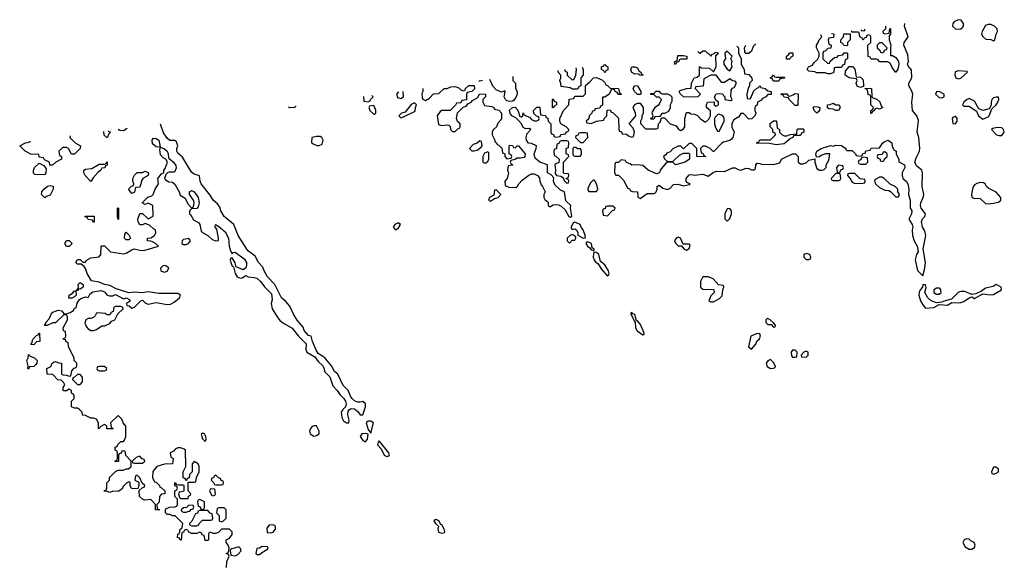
# Model space of a CAD drawing. Header units: inches. Extents: x 2601469 to 2753575, y 449403 to 582909.
# Tile 308 of 350: x 2681066 to 2688309, y 542483 to 546497. Entities that reach past the tile are written whole.
import ezdxf

# ---------------------------------------------------------------- set-up
doc = ezdxf.new("R2010")
doc.units = ezdxf.units.IN
doc.header["$MEASUREMENT"] = 0
doc.layers.add('C6584', color=7, linetype='Continuous')

msp = doc.modelspace()

# ---------------------------------------------------------------- linework, layer by layer
at = {"layer": 'C6584', "color": 4, "elevation": 8}
for points in [[(2686342.3, 546301.7), (2686354, 546290), (2686354, 546250), (2686372, 546210), (2686372, 546170), (2686394, 546130), (2686398, 546098), (2686430, 546094), (2686452.7, 546067.3), (2686454, 546050), (2686434, 546030), (2686434, 546010), (2686425.4, 545994.6), (2686414, 545950), (2686418, 545918), (2686430, 545914), (2686442, 545918), (2686467.3, 545972.7), (2686487.3, 545992.7), (2686502, 545998), (2686510, 546014), (2686518, 545998), (2686550, 545992), (2686570, 545974), (2686594, 545970), (2686592.7, 545947.3), (2686570, 545946), (2686554, 545930), (2686530, 545918), (2686516.9, 545903.1), (2686494, 545890), (2686491.6, 545868.4), (2686478, 545862), (2686474, 545850), (2686474, 545830), (2686482, 545810), (2686474, 545790), (2686452.7, 545767.3), (2686430, 545766), (2686390, 545806), (2686370, 545806), (2686356.9, 545783.1), (2686319.6, 545760.4), (2686305.4, 545734.6), (2686305.4, 545705.4), (2686322, 545670), (2686311.3, 545630), (2686302, 545618), (2686290, 545608.7), (2686243.6, 545596.4), (2686231.6, 545588.4), (2686171.6, 545528.4), (2686168, 545528), (2686146, 545550), (2686110, 545566), (2686090, 545566), (2686074, 545550), (2686078, 545518), (2686090, 545514), (2686098, 545498), (2686111.6, 545491.6), (2686110, 545488), (2686046, 545490), (2686046, 545550), (2686010, 545586), (2685990, 545586), (2685950, 545546), (2685930, 545566), (2685910, 545566), (2685870, 545548), (2685850, 545526), (2685825.4, 545514.6), (2685818, 545502), (2685802, 545490), (2685810, 545474), (2685830, 545454), (2685870, 545454), (2685920.4, 545499.6), (2685950, 545514), (2685990, 545514), (2685994, 545510), (2685994, 545470), (2685962, 545450), (2685890, 545429.3), (2685870, 545448), (2685830, 545448.7), (2685818, 545442), (2685778, 545390), (2685771.3, 545370), (2685750, 545362), (2685690, 545389), (2685650, 545424), (2685611, 545429), (2685570, 545426), (2685556.4, 545436.4), (2685530, 545446), (2685522, 545462), (2685490, 545466), (2685470, 545446), (2685450, 545446), (2685443.6, 545436.4), (2685442, 545370), (2685450, 545354), (2685470, 545354), (2685510, 545314), (2685538, 545258), (2685552, 545252), (2685558, 545238), (2685572.7, 545232.7), (2685610.7, 545230.7), (2685612.7, 545192.7), (2685630, 545182), (2685682, 545218), (2685730, 545218), (2685738, 545222), (2685749, 545231), (2685755.3, 545250), (2685755.3, 545270), (2685770, 545278.8), (2685798, 545258), (2685830, 545246.8), (2685850, 545257.3), (2685875.1, 545284.9), (2685908.1, 545288.1), (2685950, 545276), (2685990, 545284.7), (2685998, 545290), (2685978, 545298), (2685968.7, 545310), (2685969.3, 545330), (2685990, 545355.5), (2686010, 545359.3), (2686030, 545352.2), (2686090, 545360.4), (2686130, 545346.8), (2686166.5, 545373.5), (2686190, 545383), (2686250, 545381), (2686310, 545407.7), (2686330, 545406.8), (2686350, 545394.8), (2686370, 545390.7), (2686410, 545404.7), (2686430, 545402), (2686450, 545392), (2686467.3, 545392.7), (2686478, 545402), (2686480.9, 545430), (2686490, 545440.7), (2686510, 545439.1), (2686530.6, 545430.6), (2686590, 545434.8), (2686610, 545431), (2686656.4, 545443.6), (2686670, 545470.6), (2686750, 545510.3), (2686771.5, 545511.5), (2686793.4, 545490), (2686791.3, 545450), (2686810, 545436), (2686830, 545436), (2686850, 545444.7), (2686870, 545464.7), (2686914, 545474), (2686916, 545450), (2686930, 545402), (2686950, 545391.3), (2686970, 545391), (2686984, 545396), (2686998, 545410), (2686998, 545430), (2687017.2, 545462.8), (2687026, 545510), (2686994, 545510), (2686962, 545498), (2686950, 545488), (2686926, 545486), (2686921.2, 545510), (2686929.4, 545530), (2686962, 545550), (2687030, 545570.4), (2687050, 545566.8), (2687070, 545574), (2687110, 545570.4), (2687142, 545550), (2687142, 545542), (2687150, 545534), (2687190, 545534), (2687214, 545510), (2687218, 545498), (2687250, 545494), (2687262, 545498), (2687268.4, 545511.6), (2687286, 545514), (2687290, 545532), (2687322, 545538), (2687328.4, 545551.6), (2687390, 545554), (2687415.3, 545590), (2687430, 545601), (2687454, 545610), (2687482, 545590), (2687483.6, 545563.6), (2687498, 545538), (2687514, 545530), (2687514, 545510), (2687532, 545468), (2687532, 545452), (2687574, 545430), (2687578, 545418), (2687578, 545410), (2687558, 545370), (2687558, 545350), (2687562, 545330), (2687590, 545306), (2687598, 545290), (2687607.3, 545250), (2687604.7, 545210), (2687617.3, 545170), (2687616.3, 545110), (2687628, 545090), (2687624.9, 545070), (2687606, 545030), (2687630.6, 544990), (2687635.5, 544970), (2687630.5, 544950), (2687633, 544910), (2687644.9, 544870), (2687668.4, 544830), (2687674, 544790), (2687663, 544770), (2687654, 544730), (2687670, 544652), (2687710, 544612), (2687725.1, 544670), (2687729.6, 544710), (2687712.5, 544812.5), (2687732, 544910), (2687723.9, 544943.9), (2687707, 544970), (2687699.5, 545010), (2687707.5, 545032.5), (2687724, 545050), (2687729.2, 545070), (2687698, 545110), (2687692, 545130), (2687694, 545150), (2687712.7, 545190), (2687716, 545210), (2687704.5, 545270), (2687706, 545370), (2687701.2, 545390), (2687662.8, 545422.8), (2687651.2, 545450), (2687659.7, 545480.2), (2687685.1, 545530), (2687687.8, 545550), (2687680.9, 545630), (2687667.6, 545670), (2687676.5, 545756.5), (2687666, 545790), (2687632.3, 545830), (2687629.6, 545890), (2687636, 545950), (2687629, 545971), (2687606, 546010), (2687606.3, 546030), (2687627.8, 546070), (2687625.2, 546125.2), (2687618, 546138), (2687610, 546142), (2687597.2, 546170), (2687602.7, 546190), (2687598, 546238), (2687569.6, 546310), (2687572.7, 546330), (2687602, 546370), (2687575.1, 546450), (2687577.1, 546468.3)], [(2687037.9, 546395.5), (2687050, 546394), (2687054, 546390), (2687052.7, 546367.3), (2687018, 546362), (2687014, 546350), (2687018, 546318), (2687034, 546310), (2687032.7, 546287.3), (2687010, 546286), (2686990, 546266), (2686978, 546262), (2686974, 546250), (2686974, 546210), (2687010, 546174)], [(2687434, 546449), (2687434, 546430), (2687414, 546410), (2687418, 546398), (2687430, 546394), (2687462, 546398), (2687466, 546430), (2687470, 546434), (2687472, 546430), (2687471.3, 546391.3), (2687462, 546378), (2687462, 546350), (2687474.8, 546310), (2687471, 546290), (2687472.7, 546232.7), (2687487.3, 546232.7), (2687510, 546218.8), (2687530.5, 546190), (2687534, 546170), (2687526.4, 546133.6), (2687511.3, 546110), (2687508, 546110), (2687484.7, 546144.7), (2687470, 546178), (2687450, 546186), (2687390, 546186), (2687382, 546202), (2687370, 546206), (2687330, 546206), (2687322, 546222), (2687307.3, 546227.3), (2687306, 546310), (2687326, 546330), (2687326, 546370), (2687322, 546382), (2687310, 546386), (2687298, 546382), (2687292.7, 546367.3), (2687278, 546362), (2687270, 546346), (2687262, 546362), (2687246, 546370), (2687242, 546402), (2687230, 546406), (2687186, 546406), (2687186, 546415.5)], [(2687255.5, 546424.9), (2687258, 546418), (2687270, 546414), (2687282, 546418), (2687283.3, 546428.6)], [(2686481.7, 546320.5), (2686461, 546299), (2686450, 546266), (2686430, 546248), (2686408.4, 546248.4), (2686400.4, 546260.4), (2686398, 546290), (2686406.4, 546310.3)], [(2687010, 546174), (2687022, 546178), (2687027.3, 546192.7), (2687060.4, 546219.6), (2687078, 546222), (2687090, 546234), (2687122, 546238), (2687130, 546254), (2687150, 546254), (2687154, 546250), (2687154, 546210), (2687138, 546202), (2687132.7, 546167.3), (2687118, 546162), (2687110, 546146), (2687070, 546146), (2687058, 546142), (2687054, 546110), (2687050, 546106), (2687030, 546098), (2687010, 546098), (2686990, 546106), (2686930, 546106), (2686914.6, 546114.6), (2686870, 546118), (2686858, 546130), (2686869, 546151), (2686897.2, 546162.8), (2686910, 546182), (2686934.6, 546205.4), (2686948, 546230), (2686948, 546250), (2686926, 546290), (2686926, 546310), (2686936.4, 546323.6), (2686946, 546350), (2686966, 546370), (2686962, 546382), (2686956.9, 546384.6)], [(2684032, 545990), (2684032, 545970), (2684024.7, 545955.3), (2684025.4, 545925.4), (2684031.6, 545911.6), (2684050, 545902), (2684080.4, 545919.6), (2684109, 545951), (2684150, 545954), (2684188.4, 545991.6), (2684210, 545992), (2684236.4, 546003.6), (2684270, 546004.7), (2684295.3, 545995.3), (2684310, 545982), (2684330, 545974), (2684342, 545978), (2684346, 545990), (2684370, 546012), (2684410, 546014), (2684412.7, 545987.3), (2684391.6, 545968.4), (2684358, 545962), (2684352.7, 545947.3), (2684352.7, 545907.3), (2684318, 545902), (2684310, 545886), (2684278, 545882), (2684272.7, 545867.3), (2684231.6, 545828.4), (2684171.1, 545828.9), (2684158, 545822), (2684138, 545790), (2684146, 545726), (2684170, 545718), (2684210, 545724.7), (2684222, 545722), (2684232, 545712), (2684234, 545690), (2684250, 545674), (2684270, 545674), (2684290, 545694), (2684302, 545698), (2684306, 545710), (2684306, 545730), (2684287.3, 545747.3), (2684278, 545770), (2684287.3, 545812.7), (2684327.3, 545852.7), (2684350, 545862), (2684362, 545878), (2684386, 545890), (2684396.4, 545903.6), (2684435.3, 545924.7), (2684448, 545952), (2684492, 545950), (2684492, 545930), (2684472, 545910), (2684472, 545890), (2684485.4, 545865.4), (2684539.6, 545859.6), (2684554, 545850), (2684558, 545838), (2684590, 545832), (2684611, 545810), (2684610, 545766), (2684583.6, 545736.4), (2684574, 545710), (2684550, 545686), (2684542, 545670), (2684542, 545650), (2684562, 545610), (2684562, 545602), (2684574, 545590), (2684578, 545578), (2684590, 545574), (2684612.7, 545552.7), (2684618, 545518), (2684634, 545510), (2684634, 545490), (2684650, 545474), (2684682, 545478), (2684686, 545490), (2684682, 545502), (2684666, 545510), (2684666, 545570), (2684670, 545574), (2684690, 545572), (2684698, 545558), (2684710, 545554), (2684726, 545570), (2684734, 545570), (2684784.7, 545510), (2684782, 545490), (2684776, 545484), (2684750, 545478), (2684722, 545478), (2684710, 545468), (2684678, 545462), (2684674, 545450), (2684678, 545438), (2684694, 545430), (2684690, 545426), (2684658, 545422), (2684654, 545390), (2684662, 545370), (2684652, 545330), (2684634, 545310), (2684638, 545278), (2684664.7, 545264.7), (2684716.4, 545263.6), (2684728.4, 545271.6), (2684738, 545290), (2684763.1, 545316.9), (2684810, 545354), (2684830, 545362), (2684850, 545362), (2684874, 545350), (2684890, 545334), (2684891.3, 545310), (2684901, 545281), (2684912, 545270), (2684932, 545230), (2684922, 545210), (2684922, 545190), (2684930, 545174), (2684954, 545154), (2684954, 545130), (2684962, 545122), (2684970, 545122), (2684990, 545134), (2685010, 545138), (2685030, 545136), (2685050, 545126), (2685077.3, 545097.3), (2685104.7, 545050), (2685115.3, 545044.7), (2685127.3, 545052.7), (2685117.2, 545110), (2685119, 545130), (2685083.3, 545163.3), (2685074, 545230), (2685044, 545244), (2685002, 545282), (2684993.6, 545310), (2684994, 545334), (2684975.5, 545355.5), (2684949.2, 545370), (2684948.7, 545430), (2684893.2, 545450), (2684858, 545478), (2684849.2, 545510), (2684865.2, 545550), (2684868, 545570), (2684830, 545586.6), (2684809.6, 545589.6), (2684794, 545610), (2684791.8, 545630), (2684799, 545661), (2684826, 545690), (2684816.4, 545696.4), (2684790, 545695.3), (2684770, 545704), (2684758, 545730), (2684735.3, 545755.3), (2684714.6, 545774.6), (2684685.2, 545790), (2684673.2, 545810), (2684670, 545831.3), (2684690, 545852), (2684710, 545854), (2684731.3, 545831.3), (2684744.7, 545784.7), (2684756.4, 545783.6), (2684766, 545790), (2684770, 545812), (2684778, 545798), (2684818, 545778), (2684830, 545762), (2684850, 545754), (2684870, 545754), (2684882, 545758), (2684886, 545770), (2684882, 545782), (2684867.3, 545787.3), (2684847.3, 545807.3), (2684846, 545830), (2684870, 545854), (2684892.7, 545852.7), (2684898, 545798), (2684932.7, 545792.7), (2684938, 545778), (2684951.6, 545771.6), (2684954, 545750), (2684974, 545730), (2684974, 545670), (2684978, 545658), (2684992.7, 545652.7), (2684998, 545638), (2685010, 545634), (2685042, 545638), (2685047.3, 545652.7), (2685082, 545658), (2685086, 545670), (2685102, 545678), (2685106, 545690), (2685086, 545710), (2685046, 545730), (2685038, 545750), (2685038, 545770), (2685066, 545830), (2685106, 545870), (2685107.3, 545912.7), (2685142, 545918), (2685150, 545934), (2685210, 545934), (2685227.3, 545952.7), (2685227.3, 546012.7), (2685260.4, 546039.6), (2685286, 546070), (2685308.4, 546071.6), (2685352.7, 546052.7), (2685372.7, 546032.7), (2685378, 546018), (2685390, 546014), (2685410, 545994), (2685470, 545992), (2685478, 545958), (2685492, 545950), (2685490, 545946), (2685470, 545948), (2685462, 545962), (2685446, 545970), (2685442, 545982), (2685430, 545986), (2685418, 545982), (2685402, 545950), (2685370, 545928), (2685354, 545926), (2685352.7, 545867.3), (2685338, 545862), (2685332.7, 545847.3), (2685298, 545842), (2685294, 545830), (2685278, 545822), (2685274, 545810), (2685254, 545790), (2685252.7, 545767.3), (2685234, 545750), (2685238, 545738), (2685270, 545734), (2685308.4, 545751.6), (2685362, 545758), (2685366, 545770), (2685386, 545790), (2685387.3, 545832.7), (2685410, 545834), (2685418, 545818), (2685430, 545814), (2685471.6, 545771.6), (2685474, 545690), (2685478, 545678), (2685492.7, 545672.7), (2685498, 545658), (2685530, 545654), (2685543.6, 545643.6), (2685570, 545634), (2685582, 545638), (2685588, 545670), (2685578, 545698), (2685548, 545730), (2685598, 545790), (2685595.3, 545810), (2685579, 545850), (2685590, 545874), (2685610, 545882), (2685630, 545882), (2685652, 545850), (2685652, 545808), (2685642, 545790), (2685642, 545770), (2685632, 545750), (2685632.7, 545732.7), (2685670, 545694), (2685750, 545694), (2685762, 545698), (2685766, 545730), (2685776.4, 545743.6), (2685786, 545774), (2685810, 545774), (2685851.6, 545731.6), (2685896, 545716), (2685910, 545694), (2685930, 545682), (2685950, 545694), (2685958, 545710), (2685958, 545770), (2685970, 545814), (2685990, 545814), (2686003.6, 545803.6), (2686030, 545802), (2686051.3, 545791.3), (2686072, 545770), (2686106.4, 545746.4), (2686114, 545746), (2686134.6, 545765.4), (2686148, 545790), (2686147.3, 545827.3), (2686118, 545850), (2686118, 545870), (2686126, 545890), (2686174, 545894), (2686174, 545870), (2686190, 545862), (2686206, 545870), (2686206, 545890), (2686186, 545906), (2686178, 545930), (2686188, 545952), (2686210, 545954), (2686232.7, 545952.7), (2686254, 545930), (2686254, 545910), (2686298, 545902), (2686306, 545910), (2686298, 545930), (2686300.4, 545979.6), (2686310, 545994), (2686322, 545998), (2686338, 546030), (2686330, 546046), (2686310, 546048), (2686290, 546062), (2686250, 546035.3), (2686230, 546035.3), (2686190, 546088), (2686150, 546088), (2686098, 546062), (2686092.7, 546007.3), (2686038, 546002), (2686034, 545990), (2686074, 545950), (2686054, 545930), (2686030, 545926), (2685948.9, 545928.9), (2685926, 545950), (2685918, 545970), (2685924, 545976), (2685970, 545991.3), (2686006, 545994), (2686008, 546030), (2686028, 546070), (2686050, 546074), (2686066, 546090), (2686067.3, 546152.7), (2686082, 546142), (2686139.6, 546139.6), (2686170, 546114), (2686188, 546150), (2686186, 546234), (2686206, 546250), (2686190, 546255.3), (2686174, 546250), (2686174, 546246), (2686158, 546242), (2686150, 546226), (2686142, 546242), (2686127.3, 546247.3), (2686110, 546266), (2686090, 546266), (2686071.6, 546248.4), (2686068.4, 546248.4), (2686055.5, 546263)], [(2685370, 546106), (2685362, 546122), (2685346, 546130), (2685346, 546150), (2685362, 546158), (2685368.1, 546170.2)], [(2685371.7, 546170.7), (2685378, 546158), (2685392, 546150), (2685391.3, 546128.7), (2685378, 546122), (2685370, 546106)], [(2685130, 545986), (2685116.4, 545996.4), (2685050, 546006), (2685047.3, 546027.3), (2685038, 546050), (2685046, 546070), (2685046, 546090), (2685026, 546110), (2685026, 546124)], [(2685074.2, 546130.6), (2685074, 546130), (2685078, 546118), (2685094, 546110), (2685094, 546090), (2685130, 546054), (2685142, 546058), (2685158, 546090), (2685162, 546130), (2685159.4, 546142.1)], [(2685203, 546147.9), (2685212, 546130), (2685211.6, 546088.4), (2685194, 546070), (2685194, 546010), (2685178, 546002), (2685170, 545986), (2685130, 545986)], [(2684450, 546044), (2684442.6, 546045.3)], [(2684470, 546049), (2684450, 546044)], [(2684694, 546079.3), (2684694, 546050), (2684714, 546030), (2684712, 545990), (2684724.7, 545970), (2684724.7, 545950), (2684715.3, 545924.7), (2684698, 545902), (2684690, 545898), (2684670, 545895.3), (2684650, 545901.2), (2684639, 545910), (2684628.7, 545930), (2684638, 545970), (2684633.6, 545973.6), (2684610, 545964), (2684570, 545981.2), (2684547, 546007), (2684524.2, 546056.3)], [(2683851.9, 545965.6), (2683838, 545950), (2683845.4, 545925.4), (2683870, 545918), (2683888, 545930), (2683887.3, 545967.3), (2683884.8, 545970.1)], [(2683595, 545931), (2683594, 545930), (2683598, 545898), (2683630, 545894), (2683642, 545898), (2683646, 545910), (2683666, 545930), (2683656.7, 545939.3)], [(2683043.7, 545856.6), (2683050, 545852), (2683090, 545854), (2683098, 545862), (2683098, 545863.9)], [(2682587.3, 542467.3), (2682588.9, 542511.1), (2682606, 542550), (2682602, 542562), (2682586, 542570), (2682602, 542578), (2682606, 542610), (2682596.4, 542636.4), (2682586, 542650), (2682586, 542670), (2682610, 542682), (2682628, 542710), (2682628, 542730), (2682610, 542748), (2682550, 542748), (2682530, 542726), (2682510, 542718), (2682490, 542718), (2682470, 542726), (2682458, 542722), (2682454, 542710), (2682454, 542670), (2682450, 542666), (2682430, 542666), (2682422, 542702), (2682410, 542706), (2682402, 542722), (2682390, 542726), (2682370, 542718), (2682330, 542718), (2682310, 542726), (2682302, 542742), (2682290, 542746), (2682278, 542742), (2682270, 542726), (2682258, 542722), (2682252.7, 542667.3), (2682246, 542670), (2682242, 542682), (2682227.3, 542687.3), (2682228.4, 542711.6), (2682242, 542718), (2682246, 542750), (2682262, 542758), (2682266, 542790), (2682210, 542846), (2682190, 542848), (2682170, 542858), (2682150, 542858), (2682143.1, 542863.1), (2682138, 542870), (2682138, 542890), (2682142, 542898), (2682168.4, 542911.6), (2682207.3, 542912.7), (2682222, 542918), (2682226, 542930), (2682226, 542970), (2682206, 542990), (2682206, 543030), (2682222, 543038), (2682226, 543050), (2682222, 543062), (2682207.3, 543067.3), (2682206, 543090), (2682212.7, 543092.7), (2682218, 543078), (2682230, 543074), (2682270, 543074), (2682274, 543070), (2682274, 543030), (2682270, 543026), (2682238, 543022), (2682234, 543010), (2682242, 542982), (2682250, 542974), (2682306, 542974), (2682308.4, 542991.6), (2682322, 542998), (2682326, 543010), (2682306, 543030), (2682306, 543094), (2682350, 543094), (2682362, 543098), (2682366, 543130), (2682386, 543170), (2682386, 543210), (2682378, 543230), (2682350, 543246), (2682334, 543230), (2682334, 543170), (2682314, 543150), (2682312.7, 543127.3), (2682298, 543122), (2682294, 543106), (2682287.3, 543107.3), (2682282, 543122), (2682267.3, 543127.3), (2682268, 543170), (2682288, 543210), (2682286, 543330), (2682276.4, 543336.4), (2682250, 543348), (2682230, 543348), (2682210, 543338), (2682196.9, 543323.1), (2682174, 543310), (2682178, 543278), (2682194, 543270), (2682191.1, 543228.9), (2682130, 543228), (2682074, 543210), (2682046, 543174), (2682042, 543130), (2682058, 543098), (2682070, 543094), (2682094, 543070), (2682098, 543058), (2682110, 543054), (2682134, 543030), (2682134, 543010), (2682110, 543006), (2682094, 542990), (2682091.3, 542948.7), (2682074, 542930), (2682078, 542898), (2682092.7, 542892.7), (2682091.6, 542888.4), (2682066, 542890), (2682066, 542930), (2682030, 542968), (2681983.1, 542963.1), (2681968.9, 542968.9), (2681948, 542990), (2681946, 543034), (2681967.3, 543052.7), (2681982, 543058), (2681986, 543070), (2681967.3, 543087.3), (2681950, 543126), (2681930, 543146), (2681918, 543142), (2681914, 543110), (2681938, 543098), (2681942, 543090), (2681942, 543070), (2681934, 543046), (2681887.3, 543047.3), (2681878, 543070), (2681878, 543090), (2681870, 543098), (2681854, 543090), (2681830, 543066), (2681816.9, 543043.1), (2681790, 543026), (2681750, 543028), (2681730, 543018), (2681710, 543026), (2681687.3, 543027.3), (2681690, 543034), (2681702, 543038), (2681706, 543050), (2681706, 543090), (2681726, 543110), (2681726, 543130), (2681770, 543174), (2681790, 543182), (2681830, 543182), (2681848.4, 543191.6), (2681867.3, 543192.7), (2681886, 543210), (2681886, 543250), (2681846, 543290), (2681842, 543322), (2681830, 543326), (2681818, 543322), (2681812.7, 543307.3), (2681798, 543302), (2681794, 543290), (2681794, 543250), (2681790, 543246), (2681770, 543246), (2681766, 543250), (2681782, 543258), (2681786, 543270), (2681786, 543310), (2681782, 543322), (2681768, 543330), (2681768.4, 543351.6), (2681782, 543358), (2681787.3, 543372.7), (2681810, 543394), (2681830, 543394), (2681836.4, 543403.6), (2681846, 543430), (2681847.3, 543507.3), (2681826, 543530), (2681818, 543558), (2681790, 543586), (2681734, 543530), (2681738, 543498), (2681751.6, 543491.6), (2681750, 543486), (2681707.3, 543487.3), (2681706, 543510), (2681690, 543518), (2681658, 543502), (2681650, 543486), (2681646, 543490), (2681646, 543530), (2681630, 543558), (2681610, 543566), (2681590, 543566), (2681550, 543586), (2681527.3, 543587.3), (2681526, 543610), (2681506, 543630), (2681490, 543638), (2681470, 543638), (2681448, 543650), (2681446, 543690), (2681466, 543710), (2681466, 543730), (2681462, 543742), (2681446, 543750), (2681446, 543770), (2681430, 543778), (2681410, 543766), (2681390, 543766), (2681386, 543770), (2681386, 543790), (2681398, 543810), (2681390, 543826), (2681370, 543846), (2681347.3, 543847.3), (2681310, 543886), (2681268, 543890), (2681266, 543930), (2681295.3, 543944.7), (2681306, 543970), (2681320.4, 543979.6), (2681330, 543982), (2681352.7, 543972.7), (2681374, 543970), (2681374, 543890), (2681383.6, 543883.6), (2681410, 543882), (2681430, 543874), (2681442, 543878), (2681450, 543914), (2681467.3, 543932.7), (2681482, 543938), (2681486, 543950), (2681486, 543970), (2681466, 543990), (2681466, 544010), (2681426, 544090), (2681422, 544122), (2681407.3, 544127.3), (2681402, 544142), (2681386, 544146), (2681387.3, 544152.7), (2681402, 544158), (2681406, 544170), (2681402, 544202), (2681387.3, 544207.3), (2681386, 544230), (2681418, 544290), (2681418, 544310), (2681410, 544326), (2681390, 544326), (2681330, 544266), (2681310, 544266), (2681267.3, 544247.3), (2681248, 544248), (2681258, 544262), (2681258, 544270), (2681284, 544296), (2681297.2, 544330), (2681310, 544346), (2681350, 544361), (2681375.3, 544355.3), (2681390, 544334), (2681410, 544334), (2681436.4, 544343.6), (2681462, 544358), (2681470, 544374), (2681482, 544378), (2681488.4, 544411.6), (2681503.1, 544436.9), (2681514.6, 544445.4), (2681550, 544458), (2681570, 544454), (2681582, 544478), (2681605.2, 544494.8), (2681666, 544506), (2681690, 544496), (2681710, 544471.3), (2681726, 544466), (2681750, 544466.8), (2681770, 544474.8), (2681830, 544444.7), (2681851.1, 544451.1), (2681870, 544442), (2681882, 544430), (2681852, 544410), (2681854, 544394), (2681871.6, 544391.6), (2681890, 544374), (2681910, 544382), (2681958, 544430), (2681970, 544434.8), (2681991, 544411), (2682010, 544404.7), (2682070, 544417.3), (2682150, 544402), (2682174.8, 544405.2), (2682202, 544418), (2682242, 544450), (2682248, 544470), (2682230, 544482), (2682090, 544482), (2682010, 544494), (2681970, 544488.7), (2681910, 544492), (2681870, 544488), (2681776.6, 544516.6), (2681730, 544542), (2681690, 544549), (2681650, 544566.6), (2681595.3, 544575.3), (2681562, 544630), (2681550, 544666), (2681540.4, 544680.4), (2681518, 544698), (2681490, 544698), (2681478, 544710), (2681490, 544732), (2681510, 544732), (2681530, 544714), (2681550, 544714), (2681555.3, 544724.7), (2681590, 544744.7), (2681650, 544752), (2681662, 544770), (2681666, 544830), (2681670, 544834), (2681690, 544834), (2681734, 544790), (2681830, 544774.8), (2681850, 544778.8), (2681890, 544804.7), (2681908.7, 544811.3), (2681950, 544800.7), (2681980.2, 544799.8), (2682086, 544830), (2682066, 544850), (2682042, 544862), (2682030, 544868), (2682006, 544870), (2682006, 544890), (2682030, 544892), (2682058, 544910), (2682068, 544930), (2682066, 544950), (2682050, 544958), (2682023.1, 544983.1), (2681996.4, 544996.4), (2681990, 544998), (2681968.4, 544988.4), (2681948.7, 544988.7), (2681938, 545010), (2681935.3, 545030), (2681950, 545072), (2681970, 545072), (2682010, 545032), (2682047.3, 545052.7), (2682046, 545130), (2682010, 545148), (2681990, 545138), (2681966, 545150), (2682009, 545191), (2682039, 545201), (2682048.9, 545211.1), (2682062, 545250), (2682088, 545290), (2682082, 545330), (2682110, 545362), (2682126, 545370), (2682126, 545390), (2682136.4, 545403.6), (2682152.7, 545450), (2682142, 545470), (2682121, 545481), (2682102.3, 545502.3), (2682097.2, 545542.8), (2682101.2, 545558.8), (2682130, 545546.4), (2682150.3, 545530.3), (2682158.7, 545510), (2682161.1, 545481.1), (2682198, 545450), (2682214.6, 545425.4), (2682215.8, 545404.2), (2682203.6, 545376.4), (2682164.7, 545375.3), (2682154, 545370), (2682142, 545358), (2682132, 545330), (2682139.6, 545319.6), (2682163.6, 545303.6), (2682190, 545302), (2682206.4, 545286.4), (2682238, 545230), (2682246, 545206), (2682283.6, 545183.6), (2682302, 545142), (2682330, 545114), (2682342, 545118), (2682348, 545132), (2682348.7, 545151.3), (2682345.2, 545170), (2682314, 545210), (2682314, 545230), (2682330, 545240.7), (2682350.3, 545230.3), (2682370, 545202.8), (2682378, 545190), (2682386, 545150), (2682379.6, 545120.4), (2682370, 545108), (2682330, 545106), (2682314, 545090), (2682314, 545070), (2682323.6, 545063.6), (2682345.4, 545025.4), (2682383.6, 545003.6), (2682391.3, 544991.3), (2682401, 544941), (2682410.7, 544930.7), (2682450, 544910.5), (2682480.7, 544880.7), (2682510, 544870.8), (2682528.4, 544871.6), (2682529.5, 544890.5), (2682517.2, 544957.2), (2682502.7, 544970), (2682506, 544990), (2682530, 544976.3), (2682576.4, 544936.4), (2682603.1, 544890), (2682606, 544830), (2682616.9, 544796.9), (2682630, 544774), (2682636.4, 544783.6), (2682650, 544786), (2682718.4, 544738.4), (2682733.4, 544710), (2682734, 544690), (2682728.5, 544671.5), (2682710, 544658), (2682658, 544678), (2682650, 544708), (2682630, 544746), (2682618, 544742), (2682614, 544730), (2682618, 544710), (2682630, 544684.7), (2682638, 544678), (2682650.7, 544630), (2682665.5, 544605.5), (2682690, 544596), (2682702, 544598), (2682730, 544614), (2682745.4, 544605.4), (2682790, 544601.6), (2682810, 544594.4), (2682834.1, 544574.1), (2682869, 544529), (2682919.2, 544479.2), (2682923.9, 544436.1), (2682914.9, 544410), (2682922, 544370), (2682963.8, 544303.8), (2682982, 544282), (2683005.3, 544265.2), (2683070, 544227.3), (2683117.3, 544170), (2683173.2, 544113.2), (2683170.6, 544070), (2683178.8, 544050), (2683237.1, 544017.1), (2683262, 543982), (2683293.7, 543953.7), (2683304.9, 543930), (2683308.4, 543908.4), (2683348.5, 543868.5), (2683370, 543802.8), (2683402, 543770), (2683419.8, 543739.8), (2683450.4, 543710.4), (2683462, 543690), (2683467.3, 543670), (2683462.8, 543650), (2683442, 543630), (2683431.1, 543608.9), (2683436, 543570), (2683446.8, 543546.8), (2683470, 543531), (2683488, 543532), (2683488.9, 543551.1), (2683479.6, 543590), (2683482.4, 543617.6), (2683491.3, 543628.7), (2683504.2, 543635.8), (2683530, 543633.4), (2683553.5, 543613.5), (2683570, 543590.7), (2683589, 543591), (2683609.2, 543650), (2683609.2, 543670), (2683590, 543689.2), (2683570, 543682.7), (2683550, 543682.7), (2683530, 543692.7), (2683512.7, 543710), (2683502.7, 543722.7), (2683482.7, 543770), (2683445.1, 543805.1), (2683406, 543890), (2683381.2, 543910), (2683359.3, 543950), (2683310, 544009.2), (2683262.5, 544042.5), (2683247, 544067), (2683219.3, 544130), (2683208.9, 544168.9), (2683190, 544174), (2683158, 544210), (2683150, 544234), (2683106, 544286), (2683079.3, 544330), (2683054, 544390), (2683023.9, 544423.9), (2682992.7, 544450), (2682942, 544550), (2682890, 544605.2), (2682864.5, 544650), (2682855.3, 544675.3), (2682822.7, 544710), (2682798, 544758), (2682750, 544793.2), (2682736, 544810), (2682674, 544910), (2682642, 544990), (2682570, 545049), (2682546, 545090), (2682538, 545118), (2682522, 545142), (2682489.2, 545170), (2682467, 545207), (2682400.9, 545290), (2682392.7, 545310), (2682388.9, 545348.9), (2682350, 545361.2), (2682330, 545375.3), (2682264.8, 545484.8), (2682230, 545514), (2682220.9, 545530), (2682221.2, 545550), (2682228.7, 545570), (2682219, 545599), (2682208.4, 545608.4), (2682170, 545609.2), (2682150, 545625.2), (2682124.4, 545664.4), (2682102.2, 545729.6)], [(2681717.8, 545678.6), (2681718, 545678), (2681734, 545670), (2681722, 545658), (2681710, 545628), (2681688.4, 545648.4), (2681686.1, 545674.4)], [(2681857.1, 545697), (2681830, 545679), (2681802, 545682), (2681790.9, 545688.2)], [(2681437.9, 545641.6), (2681434, 545630), (2681474, 545590), (2681514, 545570), (2681512, 545550), (2681470, 545509), (2681448, 545508), (2681426, 545550), (2681410, 545558), (2681383.6, 545556.4), (2681354, 545530), (2681358, 545498), (2681374, 545490), (2681374, 545470), (2681331.1, 545448.9), (2681307.3, 545427.3), (2681287.3, 545427.3), (2681286, 545450), (2681247.3, 545467.3), (2681242, 545482), (2681210, 545486), (2681206, 545506), (2681148, 545508), (2681106, 545530), (2681066, 545570), (2681108.4, 545591.6), (2681142, 545598), (2681143.6, 545602.8)]]:
    msp.add_lwpolyline(points, dxfattribs=at)
for points in [[(2687970, 546497.2), (2687938.8, 546481.2), (2687931, 546470), (2687926.8, 546450), (2687950, 546431), (2687970, 546427.3), (2687989.3, 546430.7), (2688001.2, 546438.8), (2688009, 546450), (2688009.2, 546470), (2687992.5, 546492.5)], [(2688210, 546461.2), (2688190, 546461.2), (2688170, 546454), (2688146, 546410), (2688142, 546390), (2688150, 546374), (2688172.7, 546352.7), (2688210, 546352), (2688230, 546342), (2688238, 546350), (2688248.7, 546390), (2688259, 546410), (2688255.3, 546430), (2688235.3, 546450)], [(2687150, 546306), (2687127.3, 546307.3), (2687122, 546322), (2687106, 546330), (2687106, 546350), (2687126, 546370), (2687127.3, 546392.7), (2687174, 546394), (2687174, 546350), (2687154, 546330), (2687154, 546310)], [(2687410, 546326), (2687390, 546326), (2687374, 546310), (2687374, 546290), (2687392.7, 546272.7), (2687398, 546258), (2687410, 546254), (2687422, 546258), (2687427.3, 546272.7), (2687442, 546278), (2687446, 546290)], [(2686270, 546266), (2686254, 546250), (2686258, 546210), (2686246, 546194), (2686244.7, 546170), (2686270, 546134), (2686290, 546122), (2686308, 546150), (2686302, 546170), (2686308, 546190), (2686298, 546210), (2686306, 546230)], [(2686730, 546206), (2686707.3, 546207.3), (2686706, 546230), (2686722, 546238), (2686730, 546254), (2686750, 546254), (2686754, 546250), (2686754, 546230), (2686738, 546222)], [(2685890, 546168), (2685886, 546170), (2685886, 546190), (2685902, 546198), (2685907.3, 546232.7), (2685950, 546234), (2685974, 546230), (2685974, 546210), (2685970, 546206), (2685930, 546206), (2685918, 546202), (2685914, 546190), (2685898, 546182)], [(2685630, 546086), (2685618, 546098), (2685590, 546095.3), (2685569.2, 546109.2), (2685561.2, 546130), (2685568.7, 546150), (2685591.1, 546151.1), (2685610, 546142), (2685621, 546121), (2685634, 546110), (2685638, 546098), (2685652.7, 546092.7), (2685650, 546088)], [(2687250, 545998), (2687227.3, 546007.3), (2687218, 546030), (2687226, 546050), (2687222, 546062), (2687168.4, 546068.4), (2687138, 546090), (2687140.4, 546119.6), (2687167.3, 546152.7), (2687191.6, 546151.6), (2687210, 546134), (2687218, 546078), (2687250, 546074), (2687270, 546054), (2687274, 546010), (2687274, 546006), (2687270, 546006)], [(2687970, 546122), (2687946, 546114), (2687944.7, 546090), (2687952, 546070), (2687970, 546061), (2687990, 546066.8), (2688038, 546110), (2688035.3, 546115.3)], [(2686630, 546074), (2686690, 546074), (2686694, 546070), (2686690, 546066), (2686658, 546062), (2686650, 546046), (2686610, 546046), (2686602, 546062), (2686586, 546070), (2686602, 546078), (2686610, 546092), (2686618, 546078)], [(2685610, 545946), (2685588.4, 545968.4), (2685578, 545990), (2685590, 546014), (2685611.6, 546011.6), (2685634, 545970), (2685634, 545950), (2685630, 545946)], [(2685710, 545766), (2685706, 545770), (2685722, 545778), (2685726, 545790), (2685718, 545810), (2685720.4, 545819.6), (2685743.1, 545856.9), (2685770, 545874), (2685786, 545910), (2685770, 545926), (2685750, 545926), (2685730, 545946), (2685710, 545946), (2685706, 545954), (2685730, 545954), (2685748.4, 545971.6), (2685770, 545972), (2685778, 545958), (2685792.7, 545952.7), (2685830, 545952), (2685850, 545942), (2685862, 545930), (2685863.6, 545896.4), (2685852, 545870), (2685851.1, 545848.9), (2685838, 545822), (2685810, 545806), (2685790, 545806), (2685774, 545786), (2685738, 545782), (2685730, 545766)], [(2686770, 545866), (2686726, 545910), (2686722, 545922), (2686688.4, 545928.4), (2686682, 545942), (2686667.3, 545947.3), (2686667.3, 545952.7), (2686710, 545952), (2686718, 545938), (2686730, 545934), (2686756.4, 545943.6), (2686770, 545954), (2686792.7, 545952.7), (2686790, 545866)], [(2687390, 545838), (2687370, 545846), (2687358, 545842), (2687354, 545830), (2687338, 545822), (2687330, 545806), (2687326, 545810), (2687326, 545830), (2687342, 545838), (2687346, 545850), (2687326, 545870), (2687326, 545930), (2687322, 545942), (2687307.3, 545947.3), (2687302, 545982), (2687286, 545990), (2687286, 545994), (2687331.1, 545991.1), (2687334, 545930), (2687342, 545922), (2687371.6, 545911.6), (2687392.7, 545892.7), (2687403.6, 545863.6), (2687414, 545850)], [(2687830, 545968), (2687810, 545966), (2687802, 545950), (2687830, 545924.7), (2687850, 545922), (2687866, 545930), (2687866, 545950)], [(2683970, 545886), (2683946, 545874), (2683902, 545818), (2683874, 545810), (2683854, 545790), (2683870, 545774), (2683890, 545782), (2683975.3, 545824.7), (2683978, 545850), (2683986, 545870)], [(2684990, 545848), (2684986, 545850), (2684986, 545910), (2684990, 545914), (2684998, 545898), (2685014, 545890), (2685014, 545870), (2684998, 545862)], [(2687090, 545828.7), (2687068.9, 545828.9), (2687050, 545838), (2687020.4, 545840.4), (2687008.4, 545848.4), (2687008.7, 545871.3), (2687027.3, 545872.7), (2687050, 545882), (2687070, 545872), (2687094, 545870), (2687102, 545850)], [(2688250, 545928), (2688230, 545922), (2688218, 545910), (2688211.3, 545890), (2688212.7, 545867.3), (2688198, 545842), (2688150, 545828.7), (2688122, 545842), (2688090, 545898), (2688050, 545918), (2688030, 545908), (2688012, 545890), (2688002, 545870), (2688005.4, 545865.4), (2688010, 545862), (2688050, 545862), (2688103.6, 545823.6), (2688118, 545790), (2688150, 545764.7), (2688190, 545782), (2688198, 545790), (2688218, 545842), (2688250, 545872), (2688262, 545890), (2688268, 545910), (2688266, 545926)], [(2683670, 545866), (2683638, 545862), (2683634, 545850), (2683642, 545830), (2683670, 545802), (2683678, 545802), (2683686, 545810), (2683686, 545830), (2683676.4, 545856.4)], [(2686930, 545809), (2686909, 545830), (2686902, 545850), (2686910, 545858), (2686936.9, 545856.9), (2686951, 545851), (2686950, 545826)], [(2686210, 545802), (2686201, 545799), (2686181, 545779), (2686178, 545770), (2686178, 545730), (2686183.6, 545703.6), (2686198, 545678), (2686210, 545674), (2686249, 545750), (2686248.7, 545770), (2686243.1, 545783.1), (2686238, 545790)], [(2686690, 545642), (2686710, 545642), (2686732.7, 545652.7), (2686782, 545658), (2686786, 545690), (2686790, 545694), (2686830, 545694), (2686834, 545690), (2686834, 545670), (2686818, 545662), (2686810, 545646), (2686770, 545646), (2686758, 545642), (2686754, 545630), (2686736, 545624), (2686690, 545584), (2686630, 545575.3), (2686570, 545588.7), (2686490, 545586), (2686486, 545590), (2686502, 545598), (2686510, 545614), (2686590, 545614), (2686626, 545650), (2686622, 545662), (2686606, 545670), (2686606, 545690), (2686586, 545710), (2686587.3, 545732.7), (2686610, 545754), (2686632.7, 545752.7), (2686638, 545698), (2686654, 545690), (2686654, 545670), (2686671.6, 545651.6)], [(2687950, 545788), (2687930, 545778), (2687924.7, 545770), (2687930, 545734), (2687950, 545732), (2687962, 545750), (2687962, 545770)], [(2685230, 545666), (2685190, 545666), (2685178, 545662), (2685172, 545648), (2685158, 545642), (2685154, 545630), (2685190, 545594), (2685210, 545594), (2685246, 545630), (2685242, 545662)], [(2688256.9, 545703.1), (2688223.6, 545696.4), (2688214, 545690), (2688251.1, 545651.1), (2688270, 545644.7), (2688290, 545646), (2688308.7, 545670), (2688302, 545690), (2688290, 545702)], [(2682090, 545559), (2682070, 545560.7), (2682043.5, 545583.5), (2682039.6, 545610), (2682050, 545624.9), (2682070, 545623.1), (2682090.3, 545610.3), (2682098.8, 545561.2)], [(2683250, 545639), (2683214, 545630), (2683212.7, 545592.7), (2683223.6, 545583.6), (2683251.6, 545571.6), (2683270, 545571.3), (2683290, 545582), (2683298, 545610), (2683288, 545630), (2683277.2, 545637.2)], [(2684450, 545606), (2684431.6, 545588.4), (2684402, 545578), (2684374, 545550), (2684392.7, 545532.7), (2684410, 545532), (2684430, 545538), (2684460.4, 545559.6), (2684468, 545570), (2684462, 545602)], [(2685090, 545606), (2685050, 545606), (2685038, 545602), (2685032.7, 545587.3), (2685018, 545582), (2685014, 545550), (2684998, 545542), (2684994, 545530), (2684998, 545498), (2685010, 545494), (2685034, 545470), (2685032.7, 545447.3), (2685004.7, 545435.3), (2685002, 545430), (2685007.3, 545390), (2685005.4, 545365.4), (2685014, 545350), (2685046, 545346), (2685058, 545338), (2685067.1, 545327.1), (2685070, 545314), (2685090, 545294), (2685102, 545298), (2685106, 545310), (2685102, 545322), (2685086, 545326), (2685086, 545330), (2685102, 545338), (2685106, 545350), (2685102, 545362), (2685070, 545366), (2685066, 545370), (2685066, 545450), (2685106, 545490), (2685102, 545502), (2685086, 545510), (2685086, 545550), (2685102, 545558), (2685106, 545590), (2685102, 545602)], [(2684510, 545526), (2684484.7, 545515.3), (2684472, 545490), (2684474, 545450), (2684490, 545442), (2684510, 545454), (2684518, 545470), (2684518, 545518)], [(2685142, 545558), (2685134, 545550), (2685134, 545510), (2685138, 545498), (2685150, 545494), (2685190, 545494), (2685198, 545510), (2685198, 545530), (2685190, 545546), (2685170, 545546), (2685156.4, 545556.4)], [(2687430, 545526), (2687418, 545522), (2687410, 545506), (2687378, 545502), (2687374, 545490), (2687378, 545478), (2687392.7, 545472.7), (2687398, 545458), (2687410, 545454), (2687422, 545458), (2687427.3, 545472.7), (2687446, 545490), (2687446, 545510)], [(2681590, 545306), (2681548.7, 545350), (2681538, 545370), (2681538, 545390), (2681550, 545398), (2681596.5, 545403.5), (2681650, 545434), (2681690, 545434), (2681702, 545438), (2681710, 545452), (2681710, 545426), (2681698, 545422), (2681691.6, 545408.4), (2681670, 545406), (2681662, 545390), (2681643.5, 545376.5), (2681605.4, 545334.6)], [(2687270, 545486), (2687258, 545482), (2687252.7, 545467.3), (2687238, 545462), (2687234, 545450), (2687238, 545438), (2687250, 545434), (2687290, 545434), (2687306, 545450), (2687302, 545482)], [(2681194.6, 545354.6), (2681178, 545358), (2681168.4, 545368.4), (2681168.4, 545388.4), (2681175.3, 545410), (2681210, 545442), (2681243.6, 545423.6), (2681259.6, 545399.6), (2681258, 545370), (2681250, 545358)], [(2681890, 545218), (2681866, 545250), (2681887.3, 545272.7), (2681902, 545278), (2681906, 545290), (2681898, 545310), (2681898, 545330), (2681910, 545354), (2681930, 545372), (2681970, 545374), (2681990, 545382), (2682014, 545370), (2682012, 545350), (2681971.6, 545328.4), (2681963.6, 545316.4), (2681950, 545266), (2681918, 545262), (2681910, 545228)], [(2687090, 545426), (2687074, 545410), (2687078, 545378), (2687090, 545374), (2687102, 545378), (2687107.3, 545392.7), (2687122, 545398), (2687126, 545410), (2687122, 545422)], [(2685290, 545318), (2685283.6, 545316.4), (2685263.6, 545296.4), (2685245.4, 545254.6), (2685245.4, 545245.4), (2685252.7, 545232.7), (2685310, 545234), (2685318, 545250), (2685314.6, 545274.6), (2685298, 545310)], [(2687090, 545366), (2687070, 545366), (2687034, 545330), (2687038, 545318), (2687050, 545314), (2687090, 545314), (2687102, 545318), (2687106, 545330), (2687102, 545362)], [(2687210, 545366), (2687170, 545366), (2687158, 545362), (2687154, 545350), (2687172, 545332), (2687190, 545302), (2687210, 545292), (2687270, 545294), (2687282, 545298), (2687286, 545310), (2687282, 545322), (2687247.3, 545327.3)], [(2687410, 545338), (2687390, 545338), (2687358, 545322), (2687354, 545310), (2687362, 545290), (2687390, 545262), (2687430, 545242), (2687459.6, 545239.6), (2687472.7, 545232.7), (2687510, 545194), (2687530, 545194), (2687538, 545210), (2687526, 545230), (2687526, 545250), (2687506, 545270), (2687470, 545286), (2687426, 545330)], [(2681250, 545186), (2681226, 545210), (2681228.7, 545230), (2681244, 545250), (2681270, 545271.3), (2681290, 545278), (2681312.7, 545272.7), (2681312, 545250), (2681290, 545206), (2681263.6, 545196.4)], [(2684570, 545246), (2684558, 545242), (2684552.7, 545207.3), (2684522, 545190), (2684514, 545170), (2684530, 545162), (2684558, 545182), (2684586, 545190), (2684606, 545210)], [(2688130, 545299), (2688107.1, 545292.9), (2688090, 545282), (2688078, 545262), (2688070, 545226), (2688067.3, 545207.3), (2688072, 545190), (2688090, 545181), (2688110, 545184.7), (2688130, 545182), (2688170, 545146), (2688190, 545142.8), (2688230, 545147.3), (2688265.2, 545154.8), (2688282, 545170), (2688282, 545190), (2688250, 545229), (2688194.6, 545254.6), (2688178, 545270), (2688168.7, 545288.7), (2688156.4, 545296.4)], [(2681790, 545026), (2681786, 545050), (2681786, 545110), (2681790, 545114), (2681794, 545110), (2681794, 545030)], [(2685430, 545126), (2685390, 545126), (2685378, 545122), (2685372.7, 545107.3), (2685358, 545102), (2685354, 545090), (2685358, 545058), (2685390, 545054), (2685427.3, 545092.7), (2685442, 545098), (2685446, 545110)], [(2686290, 545108), (2686270, 545106), (2686252, 545070), (2686252.7, 545032.7), (2686270, 545014), (2686290, 545034), (2686302, 545070), (2686302, 545090)], [(2681610, 545006), (2681602, 545022), (2681570, 545026), (2681562, 545042), (2681547.3, 545047.3), (2681547.3, 545052.7), (2681612.7, 545052.7), (2681614, 545010)], [(2683850, 545002), (2683824.7, 544990), (2683812, 544970), (2683830, 544952), (2683850, 544962), (2683868, 544990)], [(2685150, 545008.7), (2685138, 545002), (2685122, 544970), (2685123.6, 544963.6), (2685130, 544954), (2685150, 544958), (2685162, 544950), (2685172, 544928), (2685172, 544912), (2685210, 544891), (2685227.3, 544892.7), (2685225.2, 544910), (2685211.1, 544951.1), (2685196, 544970), (2685189, 544990)], [(2681410, 544828.7), (2681398, 544850), (2681410, 544872), (2681430, 544872), (2681451.3, 544850), (2681430, 544828.7)], [(2681850, 544878), (2681838, 544890), (2681840.4, 544919.6), (2681850, 544934), (2681870, 544914), (2681882, 544890), (2681870, 544878)], [(2682310, 544888), (2682270, 544879), (2682261, 544870), (2682258, 544850), (2682270, 544844), (2682290, 544844), (2682308, 544850), (2682322, 544870)], [(2685130, 544918), (2685114, 544910), (2685094, 544890), (2685094, 544870), (2685110, 544854), (2685130, 544874), (2685150, 544874), (2685158, 544890), (2685158, 544898), (2685150, 544906)], [(2685910, 544898), (2685894, 544890), (2685882, 544870), (2685890, 544854), (2685910, 544834), (2685934, 544834), (2685954, 544810), (2685970, 544802), (2685990, 544814), (2685998, 544838), (2685990, 544846), (2685946, 544846), (2685926, 544890)], [(2685238, 544862), (2685231.3, 544850), (2685242, 544830), (2685259.8, 544819.8), (2685270, 544804.7), (2685282, 544802), (2685290, 544794), (2685292.3, 544810), (2685278, 544818), (2685273.2, 544850), (2685250, 544861.2)], [(2685292, 544788), (2685286, 544774), (2685284.7, 544750), (2685291.3, 544730), (2685298, 544718), (2685321, 544701), (2685343.8, 544663.8), (2685390, 544611.3), (2685399.3, 544620.7), (2685401.2, 544630), (2685397, 544650), (2685370, 544694), (2685339, 544719), (2685325.2, 544770), (2685310, 544785.2)], [(2686850, 544778), (2686834, 544770), (2686834, 544750), (2686850, 544734), (2686870, 544734), (2686882, 544738), (2686886, 544750), (2686878, 544770)], [(2682130, 544689), (2682115.3, 544684.7), (2682101, 544670), (2682104.7, 544650), (2682110, 544646), (2682130, 544638.8), (2682150, 544646.8), (2682162, 544670), (2682144.7, 544684.7)], [(2686130, 544606), (2686090, 544606), (2686074, 544570), (2686074, 544530), (2686090, 544514), (2686172.7, 544512.7), (2686174, 544490), (2686150, 544466), (2686134, 544430), (2686150, 544422), (2686170, 544422), (2686213.6, 544446.4), (2686233.6, 544466.4), (2686238, 544510), (2686246, 544530), (2686242, 544542), (2686207.3, 544547.3), (2686166, 544590), (2686150, 544598)], [(2681510, 544515.3), (2681502, 544518), (2681490, 544506), (2681482, 544502), (2681498, 544522), (2681495.3, 544550), (2681510, 544564.7), (2681532, 544550), (2681532, 544530)], [(2688250, 544549.3), (2688225.8, 544534.2), (2688170, 544522.7), (2688139.9, 544500.1), (2688098.5, 544481.5), (2688070, 544475.1), (2688018.3, 544498.3), (2687990, 544498.4), (2687970, 544489.3), (2687919.8, 544440.2), (2687874, 544430), (2687850, 544419), (2687810, 544414), (2687770, 544429.2), (2687746, 544450), (2687725.2, 544490), (2687732.7, 544527.3), (2687730, 544546), (2687710, 544546), (2687706.8, 544530), (2687690, 544508.7), (2687683, 544490), (2687680.5, 544470), (2687693, 544430), (2687710, 544398.8), (2687730, 544374.8), (2687790, 544380.7), (2687830, 544402), (2687890, 544398), (2687923.1, 544416.9), (2687970, 544413.4), (2687990, 544416.3), (2688010, 544424), (2688050, 544451), (2688070, 544458), (2688090, 544446.8), (2688150, 544480.7), (2688207, 544473), (2688230, 544476.3), (2688288.7, 544510), (2688285.2, 544530)], [(2687830, 544522.7), (2687810, 544522.7), (2687791, 544510), (2687791.3, 544490), (2687810, 544478.8), (2687830, 544477.3), (2687845.2, 544490), (2687842.7, 544510), (2687836.9, 544516.9)], [(2681428, 544448), (2681429.2, 544470), (2681454.6, 544485.4), (2681470, 544502), (2681479.6, 544499.6), (2681482, 544470), (2681470, 544458), (2681450, 544448)], [(2681810, 544386), (2681770, 544386), (2681758, 544382), (2681754, 544350), (2681738, 544342), (2681730, 544326), (2681710, 544326), (2681695.3, 544335.3), (2681639.6, 544340.4), (2681630, 544338), (2681622, 544318), (2681610, 544306), (2681590, 544298), (2681570, 544298), (2681551.6, 544288.4), (2681545.4, 544265.4), (2681556.9, 544236.9), (2681570, 544222), (2681590, 544211.3), (2681610, 544211.3), (2681630, 544218), (2681670, 544244.7), (2681690, 544244.7), (2681730, 544262), (2681741.2, 544278.8), (2681766, 544290), (2681787.3, 544332.7), (2681826, 544370), (2681822, 544382)], [(2685570, 544346), (2685562, 544338), (2685562, 544330), (2685590, 544274), (2685594, 544274), (2685594.8, 544230), (2685607.9, 544207.9), (2685650, 544178), (2685659, 544181), (2685659, 544190), (2685633.6, 544253.6), (2685610, 544282), (2685602, 544282), (2685590, 544328), (2685574, 544334)], [(2686570, 544298), (2686554, 544290), (2686554, 544270), (2686570, 544254), (2686594, 544254), (2686610, 544234), (2686622, 544238), (2686626, 544250), (2686610, 544266), (2686586, 544290)], [(2681170, 544106), (2681148.7, 544108.7), (2681158, 544122), (2681160.4, 544139.6), (2681166, 544150), (2681190, 544174), (2681202, 544178), (2681206, 544190), (2681212, 544192), (2681214, 544130), (2681190, 544126)], [(2686490, 544188), (2686444.7, 544170), (2686426.8, 544090), (2686450, 544072), (2686482, 544110), (2686488.7, 544131.3), (2686508, 544150), (2686515.3, 544170), (2686510, 544186)], [(2681130, 543926), (2681126, 543930), (2681128, 543950), (2681118, 543990), (2681128, 544010), (2681130, 544034), (2681142, 544022), (2681174, 544010), (2681194, 543990), (2681192, 543970), (2681182, 543958), (2681170, 543946), (2681138, 543942)], [(2686590, 543998), (2686570, 543988), (2686558, 543970), (2686564.7, 543944.7), (2686590, 543932), (2686610, 543934), (2686622, 543938), (2686626, 543950), (2686618, 543958), (2686613.6, 543973.6)], [(2686770, 544066), (2686750, 544066), (2686742, 544050), (2686743.6, 544023.6), (2686750, 544014), (2686770, 544014), (2686782, 544018), (2686786, 544050)], [(2686850, 544058), (2686834, 544050), (2686814, 544030), (2686818, 544018), (2686850, 544014), (2686866, 544030), (2686866, 544050)], [(2681690, 543946), (2681650, 543946), (2681638, 543942), (2681634, 543930), (2681638, 543918), (2681650, 543914), (2681690, 543914), (2681702, 543918), (2681706, 543930)], [(2681510, 543886), (2681490, 543886), (2681470, 543866), (2681458, 543862), (2681454, 543850), (2681490, 543814), (2681510, 543814), (2681527.3, 543832.7), (2681527.3, 543867.3)], [(2683230, 543508.7), (2683216.9, 543503.1), (2683204.7, 543490), (2683198, 543470), (2683202, 543450), (2683230, 543432), (2683250, 543438), (2683268, 543450), (2683268.7, 543470), (2683250, 543508)], [(2683650, 543543.7), (2683630, 543542.7), (2683620.5, 543539.5), (2683614.8, 543530), (2683630, 543482), (2683650, 543454), (2683669.2, 543530)], [(2682410, 543455.3), (2682402, 543450), (2682404.7, 543430), (2682410, 543414), (2682430, 543394), (2682438, 543410), (2682435.3, 543430), (2682426, 543450)], [(2683612.9, 543452.9), (2683582, 543450), (2683571, 543430), (2683590, 543401), (2683610, 543391), (2683625.2, 543410), (2683628.4, 543448.4)], [(2683710, 543398), (2683702, 543390), (2683698, 543370), (2683722, 543342), (2683750, 543292), (2683770, 543284.7), (2683786, 543290), (2683782, 543310)], [(2681950, 543286), (2681923.6, 543276.4), (2681894, 543250), (2681898, 543238), (2681910, 543234), (2681970, 543234), (2681986, 543250), (2681982, 543262), (2681967.3, 543267.3)], [(2688250, 543206), (2688230, 543206), (2688214, 543170), (2688218, 543158), (2688230, 543154), (2688250, 543162), (2688266, 543170), (2688266, 543190)], [(2682510, 543146), (2682498, 543142), (2682492.7, 543127.3), (2682478, 543122), (2682474, 543110), (2682492.7, 543092.7), (2682498, 543078), (2682510, 543074), (2682550, 543074), (2682562, 543078), (2682566, 543090), (2682562, 543102), (2682547.3, 543107.3), (2682542, 543122), (2682527.3, 543127.3)], [(2682470, 543046), (2682462, 543030), (2682478, 542998), (2682490, 542994), (2682502, 542998), (2682506, 543010), (2682502, 543042)], [(2682310, 542926), (2682292.7, 542907.3), (2682270, 542906), (2682254, 542890), (2682258, 542878), (2682270, 542874), (2682290, 542874), (2682310, 542882), (2682318, 542882), (2682327.3, 542892.7), (2682342, 542898), (2682346, 542910), (2682342, 542922)], [(2682390, 542966), (2682378, 542962), (2682374, 542950), (2682378, 542918), (2682392.7, 542912.7), (2682398, 542898), (2682410, 542894), (2682422, 542898), (2682426, 542910), (2682426, 542950)], [(2682450, 542886), (2682390, 542886), (2682378, 542882), (2682372.7, 542867.3), (2682358, 542862), (2682332, 542808), (2682314, 542790), (2682318, 542778), (2682330, 542774), (2682370, 542774), (2682382, 542778), (2682386, 542790), (2682410, 542814), (2682470, 542814), (2682482, 542818), (2682486, 542830), (2682482, 542862), (2682467.3, 542867.3)], [(2682570, 542906), (2682530, 542906), (2682518, 542902), (2682514, 542870), (2682534, 542850), (2682534, 542810), (2682550, 542802), (2682566, 542810), (2682586, 542830), (2682586, 542890)], [(2682930, 542782), (2682901, 542779), (2682883.6, 542756.4), (2682885.4, 542725.4), (2682910, 542721), (2682930, 542726), (2682948.7, 542750), (2682948, 542770)], [(2684130, 542821.2), (2684121.4, 542818.6), (2684111.3, 542810), (2684124.7, 542790), (2684146, 542770), (2684142.8, 542750), (2684147.1, 542727.1), (2684170, 542718.8), (2684190, 542724.7), (2684193.2, 542730), (2684189, 542750), (2684170, 542782), (2684164, 542784), (2684148.7, 542810)], [(2682850, 542622), (2682830, 542608), (2682810, 542606), (2682802, 542570), (2682810, 542562), (2682830, 542562), (2682844, 542576), (2682890, 542602), (2682894, 542610), (2682890, 542618)], [(2688030, 542678), (2688014, 542670), (2688004.7, 542650), (2688019.6, 542619.6), (2688050, 542602), (2688070, 542602), (2688090, 542614), (2688095.3, 542630), (2688088, 542650), (2688062, 542662), (2688050, 542675.3)], [(2682678, 542618), (2682618, 542602), (2682614, 542590), (2682618, 542558), (2682650, 542552), (2682670, 542562), (2682694, 542590), (2682690, 542606)]]:
    msp.add_lwpolyline(points, close=True, dxfattribs=at)

doc.saveas('drawing.dxf')
